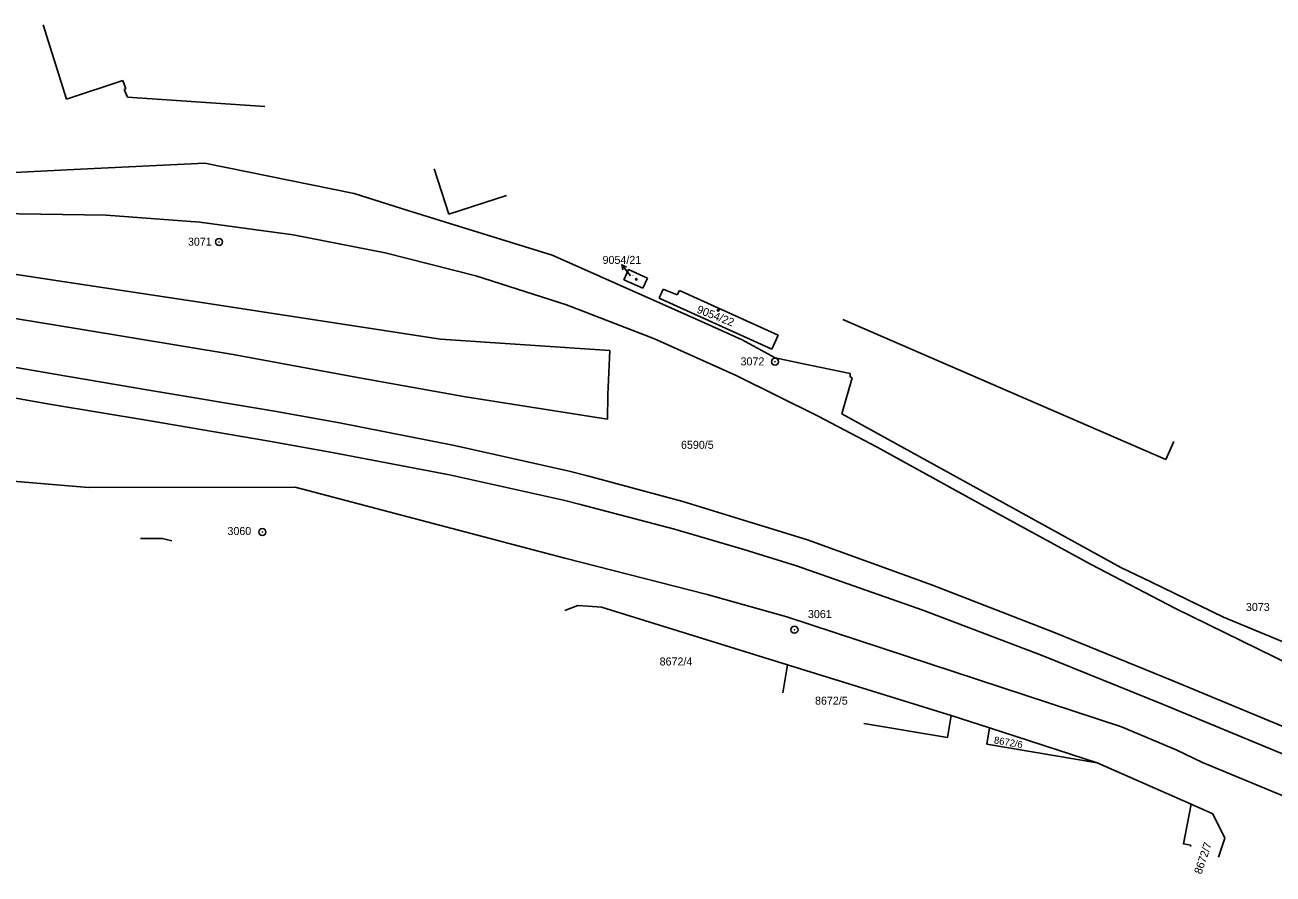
# Model space of a CAD drawing. Extents: x -825057 to -819383, y -1071633 to -1067888.
# Drawn here: x -824360.2 to -824095, y -1070051.8 to -1069871.5 of the extents above; entities that cross this region are included whole.
import ezdxf

# ---------------------------------------------------------------- set-up
doc = ezdxf.new("R2010")
doc.units = 0
for name, color, linetype in [('Vrstva 1', 7, 'Continuous'), ('Vrstva 10', 7, 'Continuous'), ('Vrstva 16', 7, 'Continuous'), ('Vrstva 17', 7, 'Continuous'), ('Vrstva 18', 7, 'Continuous'), ('Vrstva 19', 7, 'Continuous'), ('Vrstva 24', 7, 'Continuous'), ('Vrstva 25', 7, 'Continuous'), ('Vrstva 4', 7, 'Continuous')]:
    doc.layers.add(name, color=color, linetype=linetype)

msp = doc.modelspace()

# ---------------------------------------------------------------- linework, layer by layer
at = {"layer": 'Vrstva 1'}
for p, q in [((-824351.33, -1069887.21), (-824356.3, -1069871.46)), ((-824339.41, -1069883.29), (-824351.33, -1069887.21)), ((-824338.73, -1069885.02), (-824339.41, -1069883.29)), ((-824339.1, -1069885.17), (-824338.73, -1069885.02)), ((-824338.41, -1069886.78), (-824339.1, -1069885.17)), ((-824309.25, -1069888.78), (-824338.41, -1069886.78)), ((-824321.95, -1069900.83), (-824348.41, -1069902.08)), ((-824290.25, -1069907.23), (-824321.95, -1069900.83)), ((-824348.41, -1069902.08), (-824365.28, -1069902.96)), ((-824278.87, -1069910.85), (-824290.25, -1069907.23)), ((-824248.19, -1069920.35), (-824278.87, -1069910.85)), ((-824217.08, -1069934.15), (-824248.19, -1069920.35)), ((-824232.93, -1069925.58), (-824231.95, -1069923.41)), ((-824231.95, -1069923.41), (-824227.94, -1069925.23)), ((-824227.94, -1069925.23), (-824228.92, -1069927.4)), ((-824228.92, -1069927.4), (-824232.93, -1069925.58)), ((-824225.43, -1069929.46), (-824224.57, -1069927.57)), ((-824224.57, -1069927.57), (-824221.6, -1069928.78)), ((-824221.6, -1069928.78), (-824221.13, -1069927.84)), ((-824221.13, -1069927.84), (-824200.17, -1069937.38)), ((-824201.49, -1069940.29), (-824225.43, -1069929.46)), ((-824207.77, -1069938.36), (-824217.08, -1069934.15)), ((-824200.75, -1069942.14), (-824207.77, -1069938.36)), ((-824200.17, -1069937.38), (-824201.49, -1069940.29)), ((-824195.5, -1069943.31), (-824200.75, -1069942.14)), ((-824184.88, -1069945.5), (-824195.5, -1069943.31)), ((-824186.63, -1069954.08), (-824184.42, -1069946.38)), ((-824184.85, -1069946.19), (-824184.88, -1069945.5)), ((-824184.42, -1069946.38), (-824184.85, -1069946.19)), ((-824127.36, -1069986.69), (-824186.63, -1069954.08)), ((-824346.67, -1069969.71), (-824396.76, -1069965.44)), ((-824302.78, -1069969.62), (-824346.67, -1069969.71)), ((-824245.44, -1069984.7), (-824302.78, -1069969.62)), ((-824331, -1069980.55), (-824335.67, -1069980.53)), ((-824328.98, -1069981.02), (-824331, -1069980.55)), ((-824215.26, -1069992.42), (-824245.44, -1069984.7)), ((-824120.98, -1069989.73), (-824127.36, -1069986.69)), ((-824105.53, -1069997.27), (-824120.98, -1069989.73)), ((-824198.33, -1069997.19), (-824215.26, -1069992.42)), ((-824242.68, -1069994.8), (-824245.45, -1069995.83)), ((-824240.53, -1069994.92), (-824242.68, -1069994.8)), ((-824237.7, -1069995.1), (-824240.53, -1069994.92)), ((-824198.17, -1070007.36), (-824237.7, -1069995.1)), ((-824127.17, -1070020.51), (-824198.33, -1069997.19)), ((-824068.23, -1070012.7), (-824105.53, -1069997.27)), ((-824199.17, -1070013.3), (-824198.17, -1070007.36)), ((-824198.17, -1070007.36), (-824163.38, -1070018.15)), ((-824163.38, -1070018.15), (-824164.17, -1070022.81)), ((-824155.23, -1070020.79), (-824163.38, -1070018.15)), ((-824164.17, -1070022.81), (-824181.93, -1070019.8)), ((-824155.23, -1070020.79), (-824155.8, -1070024.23)), ((-824132.35, -1070028.2), (-824155.23, -1070020.79)), ((-824115.55, -1070025.41), (-824127.17, -1070020.51)), ((-824155.8, -1070024.23), (-824132.35, -1070028.2)), ((-824109.95, -1070028.12), (-824115.55, -1070025.41)), ((-824112.38, -1070037), (-824132.35, -1070028.2)), ((-824078.38, -1070041.26), (-824109.95, -1070028.12)), ((-824114, -1070045.36), (-824112.38, -1070037)), ((-824112.38, -1070037), (-824107.8, -1070039.02)), ((-824107.8, -1070039.02), (-824105.22, -1070044.19)), ((-824105.22, -1070044.19), (-824106.57, -1070048.25)), ((-824112.49, -1070045.65), (-824114, -1070045.36)), ((-824112.56, -1070045.99), (-824112.49, -1070045.65))]:
    msp.add_line(p, q, dxfattribs=at)
at = {"layer": 'Vrstva 10'}
for p, q in [((-824342.94, -1069911.83), (-824366.14, -1069911.5)), ((-824323.06, -1069913.33), (-824342.94, -1069911.83)), ((-824303.18, -1069916.04), (-824323.06, -1069913.33)), ((-824283.63, -1069919.85), (-824303.18, -1069916.04)), ((-824264.41, -1069924.76), (-824283.63, -1069919.85)), ((-824245.11, -1069930.9), (-824264.41, -1069924.76)), ((-824226.43, -1069938.1), (-824245.11, -1069930.9)), ((-824209.05, -1069945.9), (-824226.43, -1069938.1)), ((-824353.85, -1069945.66), (-824384.56, -1069940.23)), ((-824354.57, -1069952.06), (-824386.07, -1069946.46)), ((-824334.31, -1069948.96), (-824353.85, -1069945.66)), ((-824191.61, -1069954.56), (-824209.05, -1069945.9)), ((-824307.2, -1069953.51), (-824334.31, -1069948.96)), ((-824334.02, -1069955.49), (-824354.57, -1069952.06)), ((-824293.33, -1069955.97), (-824307.2, -1069953.51)), ((-824308.28, -1069959.89), (-824334.02, -1069955.49)), ((-824268.94, -1069960.81), (-824293.33, -1069955.97)), ((-824179.13, -1069961.17), (-824191.61, -1069954.56)), ((-824294.92, -1069962.26), (-824308.28, -1069959.89)), ((-824269.98, -1069967.03), (-824294.92, -1069962.26)), ((-824244.54, -1069966.25), (-824268.94, -1069960.81)), ((-824158.26, -1069972.58), (-824179.13, -1069961.17)), ((-824245.73, -1069972.41), (-824269.98, -1069967.03)), ((-824240.67, -1069967.26), (-824244.54, -1069966.25)), ((-824220.43, -1069972.71), (-824240.67, -1069967.26)), ((-824242.43, -1069973.24), (-824245.73, -1069972.41)), ((-824205.64, -1069977.21), (-824220.43, -1069972.71)), ((-824154.04, -1069974.91), (-824158.26, -1069972.58)), ((-824222.16, -1069978.57), (-824242.43, -1069973.24)), ((-824133.63, -1069986.05), (-824154.04, -1069974.91)), ((-824193.93, -1069980.8), (-824205.64, -1069977.21)), ((-824207.44, -1069982.85), (-824222.16, -1069978.57)), ((-824167.33, -1069990.47), (-824193.93, -1069980.8)), ((-824196.26, -1069986.36), (-824207.44, -1069982.85)), ((-824115.86, -1069995.31), (-824133.63, -1069986.05)), ((-824169.41, -1069995.74), (-824196.26, -1069986.36)), ((-824141.63, -1070000.4), (-824167.33, -1069990.47)), ((-824144.04, -1070005.42), (-824169.41, -1069995.74)), ((-824091.13, -1070007.43), (-824115.86, -1069995.31)), ((-824116.39, -1070010.68), (-824141.63, -1070000.4)), ((-824118.46, -1070015.74), (-824144.04, -1070005.42)), ((-824093.03, -1070020.38), (-824116.39, -1070010.68)), ((-824092.51, -1070026.49), (-824118.46, -1070015.74))]:
    msp.add_line(p, q, dxfattribs=at)
at = {"layer": 'Vrstva 16'}
msp.add_line((-824231.54, -1069924.74), (-824233.368, -1069922.399), dxfattribs=at)
msp.add_lwpolyline([(-824233.149, -1069923.484), (-824233.368, -1069922.399), (-824232.369, -1069922.875)], dxfattribs=at)
at = {"layer": 'Vrstva 24'}
for centre, radius in [((-824318.95, -1069917.55), 0.75), ((-824318.95, -1069917.55), 0.0327), ((-824200.82, -1069942.98), 0.75), ((-824200.82, -1069942.98), 0.0327), ((-824309.75, -1069979.17), 0.75), ((-824309.75, -1069979.17), 0.0327), ((-824196.68, -1069999.92), 0.75), ((-824196.68, -1069999.92), 0.0327)]:
    msp.add_circle(centre, radius, dxfattribs=at)
at = {"layer": 'Vrstva 25'}
for centre in [(-824230.3, -1069925.48), (-824212.88, -1069932.05)]:
    msp.add_circle(centre, 0.175, dxfattribs=at)
at = {"layer": 'Vrstva 4'}
for p, q in [((-824270.1, -1069911.64), (-824273.26, -1069902.04)), ((-824257.88, -1069907.7), (-824270.1, -1069911.64)), ((-824374.82, -1069922.54), (-824353.13, -1069925.84)), ((-824353.13, -1069925.84), (-824322.19, -1069930.47)), ((-824322.19, -1069930.47), (-824271.89, -1069938.22)), ((-824348.49, -1069936.1), (-824372.26, -1069932.18)), ((-824117.75, -1069963.76), (-824186.43, -1069934.02)), ((-824315.97, -1069941.46), (-824348.49, -1069936.1)), ((-824271.89, -1069938.22), (-824235.9, -1069940.63)), ((-824235.9, -1069940.63), (-824236.32, -1069949.92)), ((-824289.53, -1069946.35), (-824315.97, -1069941.46)), ((-824266.57, -1069950.44), (-824289.53, -1069946.35)), ((-824236.38, -1069955.22), (-824266.57, -1069950.44)), ((-824236.32, -1069949.92), (-824236.38, -1069955.22)), ((-824116.09, -1069959.93), (-824117.75, -1069963.76)), ((-824114, -1070045.36), (-824114.02, -1070045.44))]:
    msp.add_line(p, q, dxfattribs=at)

# ---------------------------------------------------------------- texts
at = {"layer": 'Vrstva 16'}
msp.add_text('9054/21', height=1.7, dxfattribs=at).set_placement((-824237.457, -1069922.21))
at = {"layer": 'Vrstva 17'}
for s, p in [('3071', (-824325.556, -1069918.34)), ('3072', (-824208.14, -1069943.77)), ('3060', (-824317.165, -1069979.8)), ('3073', (-824100.76, -1069995.94)), ('3061', (-824193.819, -1069997.43))]:
    msp.add_text(s, height=1.7, dxfattribs=at).set_placement(p)
at = {"layer": 'Vrstva 18'}
msp.add_text('6590/5', height=1.7, dxfattribs=at).set_placement((-824220.794, -1069961.49))
at = {"layer": 'Vrstva 19'}
for s, height, p in [('9054/21', 0.2, (-824231.54, -1069924.74)), ('8672/4', 1.7, (-824225.33, -1070007.51)), ('8672/5', 1.7, (-824192.312, -1070015.83))]:
    msp.add_text(s, height=height, dxfattribs=at).set_placement(p)
for s, height, rotation, p in [('9054/22', 1.7, 338.5422, (-824217.572, -1069932.526)), ('8672/6', 1.5, 350.1, (-824154.375, -1070024.046)), ('8672/7', 1.7, 71.1, (-824110.224, -1070051.978))]:
    msp.add_text(s, height=height, rotation=rotation, dxfattribs=at).set_placement(p)

doc.saveas('drawing.dxf')
